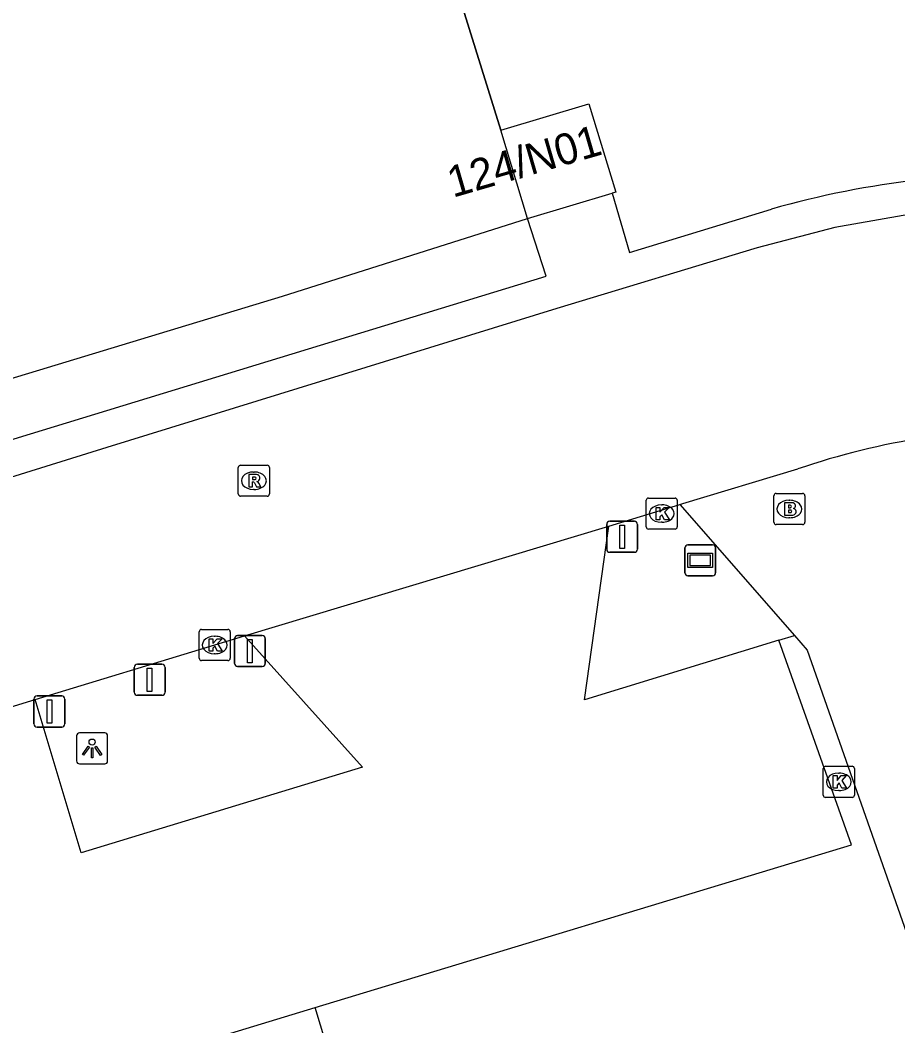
# Model space of a CAD drawing. Extents: x 161389 to 162585, y 388479 to 389761.
# Drawn here: x 162129.66 to 162157.89, y 388671.38 to 388703.73 of the extents above; entities that cross this region are included whole.
import ezdxf

# ---------------------------------------------------------------- set-up
doc = ezdxf.new("R2010")
doc.units = 0
for name, color, linetype in [('IMGEO_Afsluitpaal', 7, 'Continuous'), ('IMGEO_Brandkraan', 7, 'Continuous'), ('IMGEO_Grasland_overig', 7, 'Continuous'), ('IMGEO_Groenvoorziening', 7, 'Continuous'), ('IMGEO_Hek', 7, 'Continuous'), ('IMGEO_Kolk', 7, 'Continuous'), ('IMGEO_Lichtpunt', 7, 'Continuous'), ('IMGEO_Muur', 7, 'Continuous'), ('IMGEO_Pand', 7, 'Continuous'), ('IMGEO_Pand_nummerreeks', 7, 'Continuous'), ('IMGEO_Parkeervlak_open', 7, 'Continuous'), ('IMGEO_Rijbaan_lokaal_gesloten', 7, 'Continuous'), ('IMGEO_Rijbaan_lokaal_open', 7, 'Continuous'), ('IMGEO_Rioolput', 7, 'Continuous'), ('IMGEO_Verklikker', 7, 'Continuous'), ('IMGEO_Voetpad_open', 7, 'Continuous')]:
    doc.layers.add(name, color=color, linetype=linetype)

msp = doc.modelspace()

# ---------------------------------------------------------------- linework, layer by layer
at = {"layer": 'IMGEO_Afsluitpaal'}
for p, q in [((162148.528, 388686.711), (162148.528, 388687.511)), ((162148.528, 388687.511), (162148.528, 388686.711)), ((162148.628, 388687.611), (162149.418, 388687.611)), ((162149.418, 388687.611), (162148.628, 388687.611)), ((162149.518, 388687.511), (162149.518, 388686.711)), ((162149.518, 388686.711), (162149.518, 388687.511)), ((162149.418, 388686.611), (162148.628, 388686.611)), ((162148.628, 388686.611), (162149.418, 388686.611)), ((162136.556, 388683.037), (162136.556, 388683.837)), ((162136.556, 388683.837), (162136.556, 388683.037)), ((162136.656, 388683.937), (162137.446, 388683.937)), ((162137.446, 388683.937), (162136.656, 388683.937)), ((162137.546, 388683.837), (162137.546, 388683.037)), ((162137.546, 388683.037), (162137.546, 388683.837)), ((162133.332, 388682.112), (162133.332, 388682.912)), ((162133.332, 388682.912), (162133.332, 388682.112)), ((162133.432, 388683.012), (162134.222, 388683.012)), ((162134.222, 388683.012), (162133.432, 388683.012)), ((162134.322, 388682.912), (162134.322, 388682.112)), ((162134.322, 388682.112), (162134.322, 388682.912)), ((162137.446, 388682.937), (162136.656, 388682.937)), ((162136.656, 388682.937), (162137.446, 388682.937)), ((162130.108, 388681.093), (162130.108, 388681.893)), ((162130.108, 388681.893), (162130.108, 388681.093)), ((162130.208, 388681.993), (162130.998, 388681.993)), ((162130.998, 388681.993), (162130.208, 388681.993)), ((162131.098, 388681.893), (162131.098, 388681.093)), ((162131.098, 388681.093), (162131.098, 388681.893)), ((162134.222, 388682.012), (162133.432, 388682.012)), ((162133.432, 388682.012), (162134.222, 388682.012)), ((162130.998, 388680.993), (162130.208, 388680.993)), ((162130.208, 388680.993), (162130.998, 388680.993))]:
    msp.add_line(p, q, dxfattribs=at)
for points in [[(162148.948, 388687.486), (162149.098, 388687.486), (162149.098, 388686.736), (162148.948, 388686.736), (162148.948, 388687.486)], [(162136.976, 388683.812), (162137.126, 388683.812), (162137.126, 388683.062), (162136.976, 388683.062), (162136.976, 388683.812)], [(162133.752, 388682.887), (162133.902, 388682.887), (162133.902, 388682.137), (162133.752, 388682.137), (162133.752, 388682.887)], [(162130.528, 388681.868), (162130.678, 388681.868), (162130.678, 388681.118), (162130.528, 388681.118), (162130.528, 388681.868)]]:
    msp.add_lwpolyline(points, dxfattribs=at)
for centre, start, end in [((162148.628, 388687.511), 90, 180), ((162148.628, 388687.511), 90, 180), ((162149.418, 388687.511), 0, 90), ((162149.418, 388687.511), 360, 90), ((162148.628, 388686.711), 180, 270), ((162148.628, 388686.711), 180, 270), ((162149.418, 388686.711), 270, 0), ((162149.418, 388686.711), 270, 0), ((162136.656, 388683.837), 90, 180), ((162136.656, 388683.837), 90, 180), ((162137.446, 388683.837), 0, 90), ((162137.446, 388683.837), 360, 90), ((162133.432, 388682.912), 90, 180), ((162133.432, 388682.912), 90, 180), ((162134.222, 388682.912), 0, 90), ((162134.222, 388682.912), 360, 90), ((162136.656, 388683.037), 180, 270), ((162136.656, 388683.037), 180, 270), ((162137.446, 388683.037), 270, 0), ((162137.446, 388683.037), 270, 0), ((162130.208, 388681.893), 90, 180), ((162130.208, 388681.893), 90, 180), ((162130.998, 388681.893), 0, 90), ((162130.998, 388681.893), 360, 90), ((162133.432, 388682.112), 180, 270), ((162133.432, 388682.112), 180, 270), ((162134.222, 388682.112), 270, 0), ((162134.222, 388682.112), 270, 0), ((162130.208, 388681.093), 180, 270), ((162130.208, 388681.093), 180, 270), ((162130.998, 388681.093), 270, 0), ((162130.998, 388681.093), 270, 0)]:
    msp.add_arc(centre, 0.1, start, end, dxfattribs=at)
at = {"layer": 'IMGEO_Brandkraan'}
for p, q in [((162153.903, 388687.578), (162153.903, 388688.43)), ((162153.978, 388688.504), (162154.83, 388688.504)), ((162154.391, 388688.284), (162154.416, 388688.284)), ((162154.904, 388688.43), (162154.904, 388687.578)), ((162154.414, 388687.724), (162154.389, 388687.724)), ((162154.83, 388687.504), (162153.978, 388687.504))]:
    msp.add_line(p, q, dxfattribs=at)
for points in [[(162153.903, 388687.578), (162153.903, 388688.43)], [(162153.978, 388688.504), (162154.83, 388688.504)], [(162154.904, 388688.43), (162154.904, 388687.578)], [(162154.251, 388688.204), (162154.251, 388687.804), (162154.464, 388687.804)], [(162154.482, 388688.204), (162154.251, 388688.204)], [(162154.43, 388688.123), (162154.376, 388688.123), (162154.376, 388688.047)], [(162154.376, 388688.047), (162154.429, 388688.047)], [(162154.438, 388687.971), (162154.376, 388687.971), (162154.376, 388687.89)], [(162154.376, 388687.89), (162154.438, 388687.89)], [(162154.83, 388687.504), (162153.978, 388687.504)]]:
    msp.add_lwpolyline(points, dxfattribs=at)
for centre, radius, start, end in [((162153.98, 388688.428), 0.0765, 91.552, 178.448), ((162153.98, 388688.428), 0.0765, 91.552, 178.448), ((162154.828, 388688.428), 0.0765, 1.552, 88.448), ((162154.828, 388688.428), 0.0765, 1.552, 88.448), ((162154.431, 388688.085), 0.0379, 267.8285, 90.9355), ((162154.439, 388687.93), 0.0404, 269.8759, 90.5077), ((162154.486, 388688.059), 0.145, 59.4692, 91.5367), ((162154.511, 388688.106), 0.0922, 285.5137, 58.1501), ((162154.516, 388687.914), 0.105, 301.3115, 78.989), ((162154.47, 388688.055), 0.251, 268.6676, 293.5347), ((162153.98, 388687.58), 0.0765, 181.552, 268.448), ((162153.98, 388687.58), 0.0765, 181.552, 268.448), ((162154.828, 388687.58), 0.0765, 271.552, 358.448), ((162154.828, 388687.58), 0.0765, 271.552, 358.448)]:
    msp.add_arc(centre, radius, start, end, dxfattribs=at)
for centre, major_axis, ratio, start_param, end_param in [((162154.39, 388688.004), (-0.387, 0.002), 0.722429, 4.712389, 7.853982), ((162154.415, 388688.004), (-0.39, 0.002), 0.717154, 1.570796, 4.712389)]:
    msp.add_ellipse(centre, major_axis=major_axis, ratio=ratio, start_param=start_param, end_param=end_param, dxfattribs=at)
at = {"layer": 'IMGEO_Grasland_overig'}
msp.add_lwpolyline([(162154.062, 388683.782), (162154.569, 388683.938)], dxfattribs=at)
at = {"layer": 'IMGEO_Groenvoorziening'}
for points in [[(162141.446, 388708.493), (162142.881, 388707.39), (162145.128, 388700.187)], [(162127.177, 388691.539), (162138.096, 388694.852), (162145.978, 388697.348)]]:
    msp.add_lwpolyline(points, dxfattribs=at)
at = {"layer": 'IMGEO_Hek'}
for points in [[(162145.128, 388700.187), (162142.881, 388707.39)], [(162127.177, 388691.539), (162138.096, 388694.852), (162145.978, 388697.348)]]:
    msp.add_lwpolyline(points, dxfattribs=at)
at = {"layer": 'IMGEO_Kolk'}
for p, q in [((162149.798, 388687.431), (162149.798, 388688.283)), ((162149.873, 388688.357), (162150.725, 388688.357)), ((162150.799, 388688.283), (162150.799, 388687.431)), ((162150.286, 388688.137), (162150.311, 388688.137)), ((162150.725, 388687.357), (162149.873, 388687.357)), ((162150.309, 388687.577), (162150.284, 388687.577)), ((162135.495, 388684.131), (162136.347, 388684.131)), ((162135.42, 388683.205), (162135.42, 388684.057)), ((162135.908, 388683.911), (162135.933, 388683.911)), ((162136.421, 388684.057), (162136.421, 388683.205)), ((162136.347, 388683.131), (162135.495, 388683.131)), ((162135.931, 388683.351), (162135.906, 388683.351)), ((162155.494, 388678.803), (162155.494, 388679.655)), ((162155.569, 388679.729), (162156.421, 388679.729)), ((162156.495, 388679.655), (162156.495, 388678.803)), ((162155.982, 388679.509), (162156.007, 388679.509)), ((162156.005, 388678.949), (162155.98, 388678.949)), ((162156.421, 388678.729), (162155.569, 388678.729))]:
    msp.add_line(p, q, dxfattribs=at)
for points in [[(162149.798, 388687.431), (162149.798, 388688.283)], [(162149.873, 388688.357), (162150.725, 388688.357)], [(162150.799, 388688.283), (162150.799, 388687.431)], [(162150.119, 388688.057), (162150.242, 388688.057), (162150.242, 388687.906), (162150.372, 388688.057), (162150.536, 388688.057), (162150.39, 388687.906), (162150.543, 388687.657), (162150.391, 388687.657), (162150.306, 388687.821), (162150.242, 388687.754), (162150.242, 388687.657), (162150.119, 388687.657), (162150.119, 388688.057)], [(162150.725, 388687.357), (162149.873, 388687.357)], [(162135.495, 388684.131), (162136.347, 388684.131)], [(162135.42, 388683.205), (162135.42, 388684.057)], [(162135.741, 388683.831), (162135.864, 388683.831), (162135.864, 388683.68), (162135.994, 388683.831), (162136.158, 388683.831), (162136.012, 388683.68), (162136.165, 388683.431), (162136.013, 388683.431), (162135.928, 388683.595), (162135.864, 388683.528), (162135.864, 388683.431), (162135.741, 388683.431), (162135.741, 388683.831)], [(162136.421, 388684.057), (162136.421, 388683.205)], [(162136.347, 388683.131), (162135.495, 388683.131)], [(162155.494, 388678.803), (162155.494, 388679.655)], [(162155.569, 388679.729), (162156.421, 388679.729)], [(162156.495, 388679.655), (162156.495, 388678.803)], [(162155.815, 388679.429), (162155.938, 388679.429), (162155.938, 388679.278), (162156.068, 388679.429), (162156.232, 388679.429), (162156.086, 388679.278), (162156.239, 388679.029), (162156.087, 388679.029), (162156.002, 388679.193), (162155.938, 388679.126), (162155.938, 388679.029), (162155.815, 388679.029), (162155.815, 388679.429)], [(162156.421, 388678.729), (162155.569, 388678.729)]]:
    msp.add_lwpolyline(points, dxfattribs=at)
for centre, start, end in [((162149.875, 388688.281), 91.552, 178.448), ((162149.875, 388688.281), 91.552, 178.448), ((162150.723, 388688.281), 1.552, 88.448), ((162150.723, 388688.281), 1.552, 88.448), ((162149.875, 388687.433), 181.552, 268.448), ((162149.875, 388687.433), 181.552, 268.448), ((162150.723, 388687.433), 271.552, 358.448), ((162150.723, 388687.433), 271.552, 358.448), ((162135.497, 388684.055), 91.552, 178.448), ((162135.497, 388684.055), 91.552, 178.448), ((162136.345, 388684.055), 1.552, 88.448), ((162136.345, 388684.055), 1.552, 88.448), ((162135.497, 388683.207), 181.552, 268.448), ((162135.497, 388683.207), 181.552, 268.448), ((162136.345, 388683.207), 271.552, 358.448), ((162136.345, 388683.207), 271.552, 358.448), ((162155.571, 388679.653), 91.552, 178.448), ((162155.571, 388679.653), 91.552, 178.448), ((162156.419, 388679.653), 1.552, 88.448), ((162156.419, 388679.653), 1.552, 88.448), ((162155.571, 388678.805), 181.552, 268.448), ((162155.571, 388678.805), 181.552, 268.448), ((162156.419, 388678.805), 271.552, 358.448), ((162156.419, 388678.805), 271.552, 358.448)]:
    msp.add_arc(centre, 0.0765, start, end, dxfattribs=at)
for centre, major_axis, ratio, start_param, end_param in [((162150.285, 388687.857), (-0.387, 0.002), 0.722429, 4.712389, 7.853982), ((162150.31, 388687.857), (-0.39, 0.002), 0.717154, 1.570796, 4.712389), ((162135.907, 388683.631), (-0.387, 0.002), 0.722429, 4.712389, 7.853982), ((162135.932, 388683.631), (-0.39, 0.002), 0.717154, 1.570796, 4.712389), ((162155.981, 388679.229), (-0.387, 0.002), 0.722429, 4.712389, 7.853982), ((162156.006, 388679.229), (-0.39, 0.002), 0.717154, 1.570796, 4.712389)]:
    msp.add_ellipse(centre, major_axis=major_axis, ratio=ratio, start_param=start_param, end_param=end_param, dxfattribs=at)
at = {"layer": 'IMGEO_Lichtpunt'}
for p, q in [((162131.479, 388680.709), (162131.479, 388679.902)), ((162131.479, 388680.709), (162131.479, 388679.902)), ((162132.381, 388680.804), (162131.573, 388680.804)), ((162132.381, 388680.804), (162131.573, 388680.804)), ((162132.475, 388679.902), (162132.475, 388680.709)), ((162132.475, 388679.902), (162132.475, 388680.709)), ((162131.573, 388679.808), (162132.381, 388679.808)), ((162131.573, 388679.808), (162132.381, 388679.808))]:
    msp.add_line(p, q, dxfattribs=at)
for points in [[(162131.853, 388680.373), (162131.892, 388680.345), (162131.704, 388680.083), (162131.666, 388680.11), (162131.853, 388680.373)], [(162131.955, 388680.325), (162132.002, 388680.325), (162132.002, 388680.003), (162131.955, 388680.003), (162131.955, 388680.325)], [(162132.065, 388680.345), (162132.103, 388680.372), (162132.29, 388680.11), (162132.251, 388680.082), (162132.065, 388680.345)]]:
    msp.add_lwpolyline(points, dxfattribs=at)
msp.add_circle((162131.978, 388680.507), 0.0994, dxfattribs=at)
for centre, start, end in [((162131.573, 388680.709), 90, 180), ((162131.573, 388680.709), 90, 180), ((162132.381, 388680.709), 0, 90), ((162132.381, 388680.709), 0, 90), ((162131.573, 388679.902), 180, 270), ((162131.573, 388679.902), 180, 270), ((162132.381, 388679.902), 270, 0), ((162132.381, 388679.902), 270, 360)]:
    msp.add_arc(centre, 0.0946, start, end, dxfattribs=at)
at = {"layer": 'IMGEO_Muur'}
msp.add_lwpolyline([(162139.153, 388671.976), (162156.404, 388677.209)], dxfattribs=at)
at = {"layer": 'IMGEO_Pand'}
for points in [[(162145.128, 388700.187), (162147.958, 388701.034), (162148.819, 388698.191), (162148.704, 388698.157)], [(162145.978, 388697.348), (162145.128, 388700.187)], [(162145.978, 388697.348), (162148.704, 388698.157)], [(162119.516, 388673.292), (162120.808, 388668.96), (162121.761, 388669.26), (162122.396, 388667.213), (162126.251, 388668.378), (162126.345, 388668.077), (162139.153, 388671.976)], [(162113.846, 388612.028), (162153.607, 388624.128), (162139.153, 388671.976)]]:
    msp.add_lwpolyline(points, dxfattribs=at)
at = {"layer": 'IMGEO_Parkeervlak_open'}
for points in [[(162154.062, 388683.782), (162147.816, 388681.864), (162148.594, 388687.457)], [(162136.877, 388683.921), (162140.678, 388679.7), (162131.629, 388676.947), (162130.147, 388681.874)], [(162139.153, 388671.976), (162156.404, 388677.209), (162154.062, 388683.782)]]:
    msp.add_lwpolyline(points, dxfattribs=at)
at = {"layer": 'IMGEO_Rijbaan_lokaal_gesloten'}
for points in [[(162184.144, 388695.622), (162173.399, 388696.814), (162172.37, 388696.928), (162167.215, 388697.5), (162164.374, 388697.772), (162161.52, 388697.79), (162158.676, 388697.553), (162155.864, 388697.062), (162153.363, 388696.402), (162146.927, 388694.447), (162132.447, 388689.985), (162128.516, 388688.763)], [(162150.878, 388688.147), (162150.982, 388688.178), (162154.674, 388689.292)], [(162148.594, 388687.457), (162150.878, 388688.147)], [(162136.877, 388683.921), (162148.594, 388687.457)], [(162130.147, 388681.874), (162135.921, 388683.632), (162136.877, 388683.921)], [(162125.447, 388680.443), (162130.147, 388681.874)]]:
    msp.add_lwpolyline(points, dxfattribs=at)
msp.add_arc((162162.399, 388666.721), 23.856, 88.5689, 108.8944, dxfattribs=at)
at = {"layer": 'IMGEO_Rijbaan_lokaal_open'}
for points in [[(162150.878, 388688.147), (162154.569, 388683.938)], [(162154.569, 388683.938), (162154.98, 388683.469), (162164.277, 388656.982), (162170.064, 388658.999)]]:
    msp.add_lwpolyline(points, dxfattribs=at)
at = {"layer": 'IMGEO_Rioolput'}
for p, q in [((162136.679, 388688.488), (162136.679, 388689.34)), ((162136.754, 388689.414), (162137.606, 388689.414)), ((162137.68, 388689.34), (162137.68, 388688.488)), ((162137.167, 388689.194), (162137.192, 388689.194)), ((162137.19, 388688.634), (162137.165, 388688.634)), ((162137.606, 388688.414), (162136.754, 388688.414))]:
    msp.add_line(p, q, dxfattribs=at)
for points in [[(162136.679, 388688.488), (162136.679, 388689.34)], [(162136.754, 388689.414), (162137.606, 388689.414)], [(162137.68, 388689.34), (162137.68, 388688.488)], [(162137.268, 388689.112), (162137.016, 388689.114), (162137.016, 388688.714)], [(162137.194, 388689.033), (162137.14, 388689.033), (162137.14, 388688.952)], [(162137.14, 388688.952), (162137.192, 388688.952)], [(162137.016, 388688.714), (162137.14, 388688.714), (162137.14, 388688.876), (162137.151, 388688.876)], [(162137.198, 388688.847), (162137.269, 388688.714), (162137.409, 388688.714), (162137.344, 388688.84)], [(162137.606, 388688.414), (162136.754, 388688.414)]]:
    msp.add_lwpolyline(points, dxfattribs=at)
for centre, radius, start, end in [((162136.756, 388689.338), 0.0765, 91.552, 178.448), ((162136.756, 388689.338), 0.0765, 91.552, 178.448), ((162137.604, 388689.338), 0.0765, 1.552, 88.448), ((162137.604, 388689.338), 0.0765, 1.552, 88.448), ((162137.176, 388689.141), 0.19, 274.7715, 282.9687), ((162137.2, 388688.937), 0.0964, 77.0061, 93.1865), ((162137.214, 388688.994), 0.0378, 276.6634, 79.6772), ((162137.267, 388689.002), 0.109, 350.3612, 89.416), ((162137.265, 388689.002), 0.112, 277.5842, 350.9817), ((162137.15, 388688.823), 0.0533, 26.0293, 88.6989), ((162137.249, 388688.787), 0.108, 29.5134, 73.7905), ((162136.756, 388688.49), 0.0765, 181.552, 268.448), ((162136.756, 388688.49), 0.0765, 181.552, 268.448), ((162137.604, 388688.49), 0.0765, 271.552, 358.448), ((162137.604, 388688.49), 0.0765, 271.552, 358.448)]:
    msp.add_arc(centre, radius, start, end, dxfattribs=at)
for centre, major_axis, ratio, start_param, end_param in [((162137.166, 388688.914), (-0.387, 0.002), 0.722429, 4.712389, 7.853982), ((162137.191, 388688.914), (-0.39, 0.002), 0.717154, 1.570796, 4.712389)]:
    msp.add_ellipse(centre, major_axis=major_axis, ratio=ratio, start_param=start_param, end_param=end_param, dxfattribs=at)
at = {"layer": 'IMGEO_Verklikker'}
for p, q in [((162151.041, 388685.953), (162151.041, 388686.753)), ((162151.041, 388686.753), (162151.041, 388685.953)), ((162151.141, 388686.853), (162151.931, 388686.853)), ((162151.931, 388686.853), (162151.141, 388686.853)), ((162152.031, 388686.753), (162152.031, 388685.953)), ((162152.031, 388685.953), (162152.031, 388686.753)), ((162151.931, 388685.853), (162151.141, 388685.853)), ((162151.141, 388685.853), (162151.931, 388685.853))]:
    msp.add_line(p, q, dxfattribs=at)
for points in [[(162151.142, 388686.585), (162151.93, 388686.585), (162151.93, 388686.121), (162151.142, 388686.121), (162151.142, 388686.585)], [(162151.207, 388686.52), (162151.207, 388686.186), (162151.865, 388686.186), (162151.865, 388686.52), (162151.207, 388686.52)]]:
    msp.add_lwpolyline(points, dxfattribs=at)
for centre, start, end in [((162151.141, 388686.753), 90, 180), ((162151.141, 388686.753), 90, 180), ((162151.931, 388686.753), 0, 90), ((162151.931, 388686.753), 360, 90), ((162151.141, 388685.953), 180, 270), ((162151.141, 388685.953), 180, 270), ((162151.931, 388685.953), 270, 0), ((162151.931, 388685.953), 270, 0)]:
    msp.add_arc(centre, 0.1, start, end, dxfattribs=at)
at = {"layer": 'IMGEO_Voetpad_open'}
for points in [[(162148.704, 388698.157), (162149.26, 388696.257), (162153.828, 388697.645)], [(162126.835, 388689.477), (162129.084, 388690.144), (162146.586, 388695.49), (162145.978, 388697.348)]]:
    msp.add_lwpolyline(points, dxfattribs=at)
msp.add_arc((162161.799, 388669.856), 28.91, 86.7155, 106.0041, dxfattribs=at)

# ---------------------------------------------------------------- texts
at = {"layer": 'IMGEO_Pand_nummerreeks'}
msp.add_text('124/N01', height=1, rotation=16.1746, dxfattribs=at).set_placement((162143.58, 388698.011))

doc.saveas('drawing.dxf')
